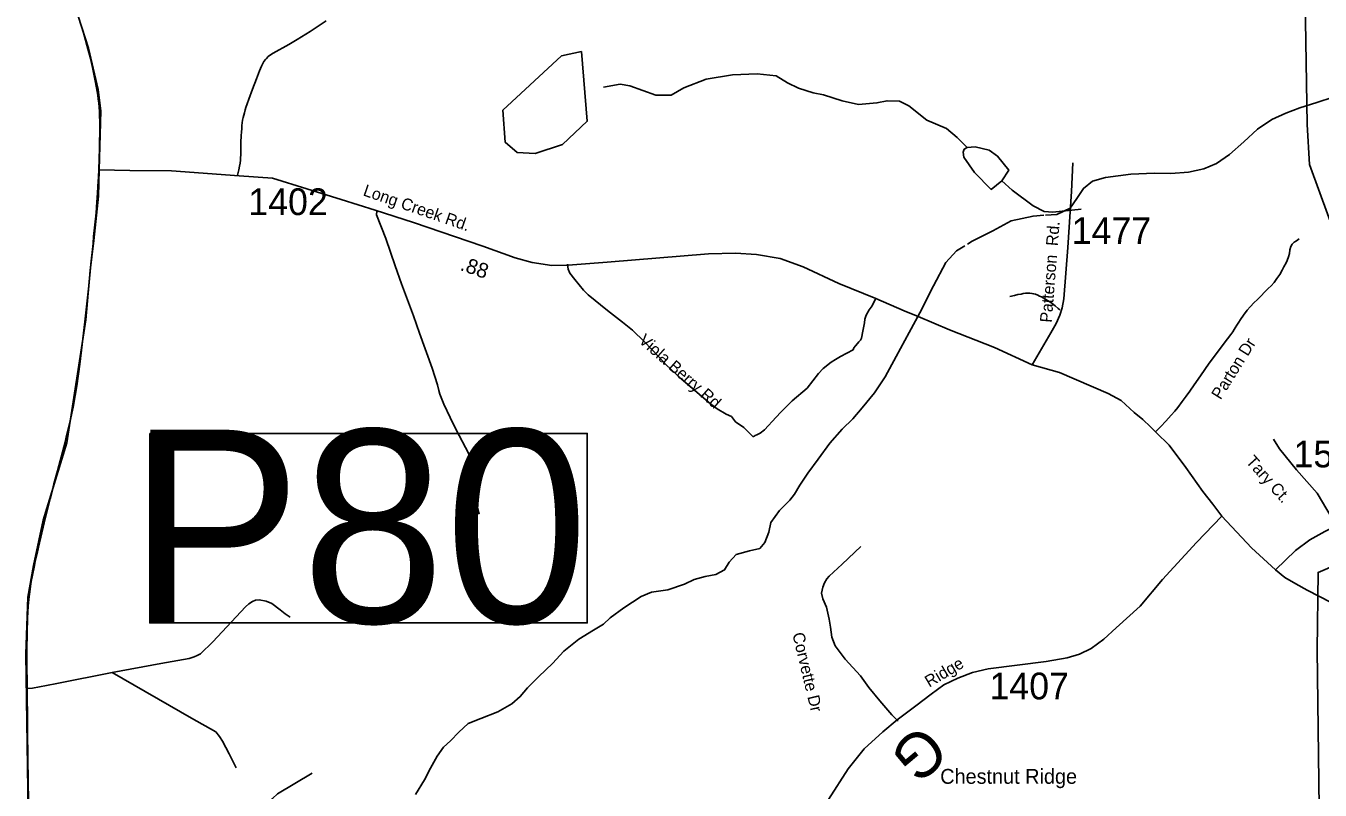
# Model space of a CAD drawing. Extents: x 1268485 to 1426702, y 514839 to 616766.
# Drawn here: x 1296925 to 1304075, y 566982 to 571202 of the extents above; entities that cross this region are included whole.
import ezdxf

# ---------------------------------------------------------------- set-up
doc = ezdxf.new("R2010")
doc.units = 0
for name, color, linetype in [('Old_Level_10', 7, 'Continuous'), ('Old_Level_11', 7, 'Continuous'), ('Old_Level_17', 7, 'Continuous'), ('Old_Level_22', 7, 'Continuous'), ('Old_Level_31', 7, 'Continuous'), ('Old_Level_32', 7, 'Continuous'), ('Old_Level_35', 7, 'Continuous'), ('Old_Level_50', 7, 'Continuous'), ('Old_Level_52', 7, 'Continuous'), ('Old_Level_56', 7, 'Continuous'), ('Old_Level_59', 7, 'Continuous'), ('Old_Level_60', 7, 'Continuous'), ('Old_Level_62', 7, 'Continuous'), ('Old_Level_8', 7, 'Continuous')]:
    doc.layers.add(name, color=color, linetype=linetype)

msp = doc.modelspace()

# ---------------------------------------------------------------- linework, layer by layer
at = {"layer": 'Old_Level_22'}
msp.add_line((1301976.107, 567098.911), (1301976.107, 567098.911), dxfattribs=at)
at = {"layer": 'Old_Level_31'}
msp.add_line((1301852.365, 569596.417), (1301852.365, 569596.417), dxfattribs=at)
msp.add_lwpolyline([(1297609.203, 568952.034), (1300026.344, 568952.034), (1300026.344, 567905.239), (1297609.203, 567905.239), (1297609.203, 568952.034)], dxfattribs=at)
at = {"layer": 'Old_Level_32'}
for points in [[(1301853.58, 569596.525), (1301776.057, 569629.266), (1301619.704, 569697.246), (1301416.151, 569780.254), (1301218.499, 569871.132), (1301091.647, 569916.928), (1300960.37, 569939.827), (1300845.319, 569946.983), (1300696.341, 569944.121), (1300135.832, 569898.323), (1299920.482, 569880.433), (1299830.505, 569879.002), (1299721.354, 569896.176), (1299626.953, 569921.936), (1299449.95, 569984.907), (1299066.444, 570116.574), (1298854.042, 570185.269), (1298666.714, 570243.947), (1298287.75, 570362.17), (1298103.254, 570374.896), (1297728.598, 570401.374), (1297498.495, 570404.236), (1297328.866, 570408.172)], [(1302484.068, 569330.154), (1302587.318, 569506.902), (1302616.819, 569558.423), (1302637.469, 569605.652), (1302649.269, 569645.724), (1302658.119, 569694.383), (1302680.694, 569978.658), (1302694.869, 570174.858), (1302700.896, 570287.597), (1302708.271, 570446.456)], [(1302484.068, 569330.154), (1302276.089, 569425.327), (1302026.811, 569523.361), (1301853.58, 569596.525)], [(1303531.125, 568494.349), (1303482.657, 568561.624), (1303426.605, 568631.035), (1303333.679, 568764.133), (1303240.753, 568887.212), (1303169.952, 568957.339), (1303137.502, 568988.824), (1303096.201, 569028.181), (1303047.525, 569066.822), (1302975.098, 569133.159), (1302904.462, 569172.916), (1302635.16, 569287.771), (1302484.068, 569330.154)], [(1304165.592, 568442.121), (1304059.39, 568622.447), (1303944.338, 568751.251), (1303849.937, 568865.744), (1303817.486, 568920.127)], [(1301358.924, 566930.397), (1301466.839, 567099.219), (1301556.768, 567209.178), (1301659.778, 567303.604), (1301738.262, 567369.825), (1301841.272, 567447.899), (1301926.296, 567512.485), (1301995.787, 567563.172), (1302072.636, 567600.37), (1302153.572, 567632.254), (1302241.048, 567652.284), (1302561.523, 567692.752), (1302676.796, 567713.191), (1302745.47, 567733.63), (1302810.873, 567763.47), (1302880.364, 567815.792), (1302948.22, 567877.516), (1303079.977, 567997.748), (1303203.795, 568145.044), (1303392.598, 568349.7), (1303531.125, 568494.349)], [(1303829.284, 568198.826), (1303696.534, 568319.042), (1303531.125, 568494.349)], [(1303829.284, 568198.826), (1303938.438, 568304.731), (1304018.09, 568364.839), (1304100.69, 568410.636), (1304165.592, 568442.121)], [(1305479.828, 567992.735), (1305423.785, 567965.546), (1305367.733, 567934.061), (1305260.657, 567872.434), (1305233.507, 567861.071), (1305199.582, 567858.209), (1305128.78, 567856.778), (1305024.054, 567869.658), (1304864.753, 567896.136), (1304510.744, 567939.787), (1304304.241, 567971.272), (1304237.263, 567990.108), (1304202.464, 567999.895), (1304136.088, 568018.499), (1304003.337, 568085.764), (1303941.385, 568121.543), (1303880.91, 568155.891), (1303829.284, 568198.826)]]:
    msp.add_lwpolyline(points, dxfattribs=at)
at = {"layer": 'Old_Level_35'}
for points in [[(1297327.52, 570409.734), (1297331.416, 570524.306), (1297333.671, 570650.67), (1297332.031, 570727.257), (1297329.878, 570755.195), (1297327.725, 570775.957), (1297324.854, 570799.948), (1297322.086, 570819.889), (1297309.27, 570889.453), (1297302.298, 570927.131), (1297292.251, 570972.499), (1297280.768, 571021.814), (1297267.542, 571075.948), (1297242.116, 571163.3), (1297216.279, 571245.321)], [(1298583.464, 571229.942), (1298496.112, 571171.297), (1298424.036, 571127.519), (1298377.284, 571099.683), (1298290.752, 571051.085), (1298275.988, 571042.371), (1298263.788, 571032.836), (1298254.15, 571022.737), (1298248.614, 571015.816), (1298239.899, 571004.949), (1298233.542, 570993.825), (1298225.545, 570979.522), (1298215.395, 570954.045), (1298198.171, 570910.574), (1298175.923, 570852.954), (1298155.828, 570797.898), (1298146.293, 570771.138), (1298139.834, 570751.556), (1298136.04, 570738.483), (1298131.632, 570722.644), (1298128.043, 570709.879), (1298124.762, 570695.884), (1298122.097, 570681.581), (1298120.046, 570667.228), (1298118.406, 570651.798), (1298116.868, 570633.804), (1298115.638, 570616.734), (1298114.51, 570595.101), (1298112.972, 570559.32), (1298111.331, 570502.828), (1298110.101, 570461.15), (1298108.358, 570444.234), (1298104.872, 570426.856), (1298100.669, 570407.324), (1298092.979, 570378.669)], [(1297317.37, 570235.952), (1297317.78, 570240.924), (1297318.087, 570245.948), (1297318.703, 570255.945), (1297320.138, 570275.938), (1297323.009, 570315.923), (1297325.777, 570369.236), (1297327.52, 570409.734)], [(1296931.359, 567542.696), (1296929.411, 567696.741), (1296930.231, 567782.709), (1296931.154, 567824.898), (1296931.872, 567851.504), (1296934.23, 567931.885), (1296937.921, 568000.32), (1296943.047, 568051.686), (1296945.918, 568077.83), (1296947.866, 568092.133), (1296949.916, 568106.435), (1296951.967, 568120.378), (1296954.12, 568134.322), (1296960.989, 568168.976), (1296969.704, 568213.882), (1296976.676, 568243.82), (1296987.236, 568289.495), (1296994.72, 568324.303), (1297026.401, 568458.048), (1297040.344, 568517.872), (1297057.876, 568589.794), (1297069.257, 568632.804), (1297079.612, 568674.173), (1297098.477, 568745.48), (1297140.717, 568903.882), (1297149.842, 568939.356), (1297169.527, 569021.172), (1297185.009, 569096.119), (1297205.616, 569214.998), (1297222.021, 569333.621), (1297231.863, 569411.233), (1297250.625, 569568.508), (1297272.156, 569766.691), (1297284.151, 569886.082), (1297295.839, 570001.321), (1297298.608, 570038.385), (1297307.425, 570120.303), (1297310.603, 570152.189), (1297314.397, 570194.788), (1297317.37, 570235.952)], [(1298862.745, 570179.255), (1298861.72, 570158.699), (1298913.085, 570028.747), (1298964.143, 569876.547), (1298998.899, 569777.251), (1299066.362, 569601.982), (1299100.093, 569506.12), (1299169.503, 569312.756), (1299198.825, 569220.227), (1299206.207, 569188.956), (1299211.641, 569168.4), (1299234.094, 569113.548), (1299267.825, 569039.627), (1299301.659, 568972.114), (1299370.146, 568843.392), (1299398.033, 568783.671), (1299412.592, 568748.915), (1299429.201, 568691.193), (1299425.92, 568667.662), (1299413.105, 568635.367), (1299408.798, 568607.941), (1299412.079, 568576.619), (1299419.461, 568540.889), (1299428.791, 568506.646)], [(1303166.788, 568962.271), (1303194.983, 568990.517), (1303222.357, 569019.122), (1303251.577, 569052.084), (1303271.775, 569074.025), (1303288.897, 569094.735), (1303312.58, 569127.697), (1303335.238, 569157.583), (1303355.333, 569185.009), (1303379.119, 569219.202), (1303413.671, 569269.798), (1303462.883, 569339.31), (1303501.638, 569393.444), (1303544.494, 569449.988), (1303581.608, 569497.713), (1303592.989, 569513.041), (1303599.55, 569525.19), (1303605.907, 569534.879), (1303614.724, 569549.438), (1303625.387, 569566.355), (1303635.845, 569581.734), (1303651.121, 569604.392), (1303671.421, 569631.869), (1303689.158, 569651.246), (1303710.176, 569673.853), (1303726.375, 569689.232), (1303748.111, 569710.25), (1303770.051, 569733.677), (1303787.788, 569751.517), (1303804.705, 569766.024), (1303821.724, 569784.633), (1303836.283, 569806.419), (1303851.662, 569829.898), (1303865.4, 569853.325), (1303875.038, 569871.882), (1303887.136, 569892.9), (1303893.595, 569907.459), (1303900.157, 569926.067), (1303904.976, 569945.444), (1303907.334, 569964.822), (1303912.973, 569983.431), (1303921.175, 569996.4), (1303930.71, 570007.678), (1303943.73, 570015.726), (1303959.109, 570025.415)], [(1300943.511, 568932.795), (1300890.915, 568984.212), (1300844.163, 569016.046), (1300822.325, 569044.395), (1300794.233, 569057.774), (1300744.2, 569087.199), (1300707.393, 569114.368), (1300544.992, 569253.855), (1300459.383, 569332.698), (1300419.91, 569376.732), (1300342.401, 569457.42), (1300275.759, 569521.961), (1300221.01, 569566.201), (1300138.271, 569630.177), (1300030.209, 569716.761), (1300005.5, 569743.622), (1299957.825, 569802.01), (1299930.348, 569837.587), (1299921.326, 569858.4), (1299916.61, 569886.236)], [(1301620.593, 569698.562), (1301599.575, 569656.68), (1301582.966, 569633.817), (1301567.894, 569604.135), (1301560.513, 569582.605), (1301557.129, 569561.895), (1301548.722, 569516.681), (1301540.828, 569477.055), (1301535.394, 569466.648), (1301526.371, 569456.857), (1301518.784, 569448.193), (1301507.302, 569435.121), (1301499.202, 569424.612), (1301495.408, 569413.899), (1301425.998, 569376.732), (1301397.086, 569360.123), (1301372.787, 569345.257), (1301330.239, 569310.962), (1301302.865, 569281.793), (1301240.221, 569201.875), (1301157.995, 569130.978), (1301133.389, 569107.704), (1301095.249, 569068.232), (1301069.413, 569041.37), (1301004.616, 568971.499), (1300981.65, 568952.326), (1300962.581, 568943.047), (1300953.968, 568939.511), (1300943.511, 568932.795)], [(1302637.754, 569634.33), (1302627.296, 569642.377), (1302610.277, 569656.116), (1302594.078, 569669.086), (1302577.161, 569680.364), (1302560.141, 569691.692), (1302545.583, 569701.382), (1302535.125, 569706.2), (1302525.385, 569710.25), (1302514.825, 569715.12), (1302502.009, 569719.939), (1302492.269, 569723.168), (1302482.529, 569724.808), (1302471.969, 569726.449), (1302459.871, 569726.449), (1302447.773, 569725.629), (1302434.855, 569723.988), (1302422.757, 569721.579), (1302405.02, 569718.298), (1302386.36, 569713.48), (1302360.523, 569707.789)], [(1301744.649, 567361.891), (1301708.868, 567398.082), (1301641.713, 567475.695), (1301581.325, 567548.898), (1301534.778, 567612.824), (1301450.502, 567704.943), (1301396.368, 567778.864), (1301376.478, 567826.744), (1301369.712, 567882.005), (1301362.842, 567925.476), (1301347.976, 567992.016), (1301327.163, 568038.46), (1301320.089, 568069.013), (1301326.856, 568103.462), (1301336.083, 568127.555), (1301349.411, 568148.881), (1301362.227, 568162.927), (1301435.021, 568229.313), (1301536.726, 568327.481)], [(1297401.339, 567631.791), (1297671.085, 567681.003), (1297825.899, 567708.173), (1297853.786, 567717.605), (1297870.703, 567725.5), (1297889.67, 567733.702), (1297956.722, 567800.805), (1298138.296, 567993.4), (1298157.161, 568010.009), (1298175.923, 568022.774), (1298193.66, 568030.515), (1298214.268, 568032.206), (1298251.792, 568025.491), (1298283.268, 568012.213), (1298329.917, 567977.611), (1298357.702, 567954.645), (1298384.461, 567937.626)], [(1296931.359, 567542.696), (1296961.707, 567545.822), (1297037.986, 567558.946), (1297095.401, 567570.07), (1297401.339, 567631.791)], [(1297401.339, 567631.791), (1297839.125, 567380.243), (1297973.741, 567304.63), (1297994.349, 567278.127), (1298010.651, 567252.085), (1298047.048, 567182.368), (1298087.033, 567105.986)], [(1296946.123, 566666.611), (1296943.97, 566762.318), (1296940.279, 566874.995), (1296938.331, 566952.812), (1296937.613, 567002.639), (1296936.793, 567045.137), (1296936.383, 567071.434), (1296935.973, 567120.442), (1296934.845, 567193.8), (1296934.23, 567275.308), (1296934.127, 567391.931), (1296932.59, 567496.559), (1296931.359, 567542.696)], [(1296948.276, 566442.54), (1297037.986, 566437.67), (1297111.908, 566434.953), (1297236.169, 566433.825), (1297264.979, 566442.694), (1297426.355, 566515.385), (1297575.12, 566586.948), (1297697.741, 566640.774), (1297949.853, 566767.804), (1298200.837, 566882.633), (1298252.51, 566907.649), (1298276.398, 566920.926), (1298287.984, 566935.947), (1298314.128, 566961.424), (1298506.672, 567075.69)]]:
    msp.add_lwpolyline(points, dxfattribs=at)
at = {"layer": 'Old_Level_50'}
msp.add_line((1301852.365, 569596.417), (1301852.365, 569596.417), dxfattribs=at)
at = {"layer": 'Old_Level_52'}
msp.add_lwpolyline([(1297195.377, 571312.304), (1297269.865, 571079.026), (1297324.442, 570850.399), (1297338.454, 570733.759), (1297328.866, 570408.172), (1297325.765, 570262.373), (1297300.006, 570016.768), (1297280.259, 569851.083), (1297255.342, 569578.59), (1297150.343, 568899.372), (1297019.967, 568472.428), (1296966.336, 568222.885), (1296935.98, 568048.106), (1296924.613, 567732.176), (1296951.219, 565864.509), (1297000.9, 565589.173), (1297070.463, 565317.439), (1297191.442, 564993.917)], dxfattribs=at)
at = {"layer": 'Old_Level_56'}
for points in [[(1304627.04, 568761.616), (1304015.662, 570436.741), (1304002.896, 570657.307), (1303973.605, 572491.007), (1303956.324, 573043.629), (1303938.552, 573224.276), (1303847.511, 573522.455), (1303824.479, 573571.142), (1303813.806, 573627.385), (1303711.21, 573948.007), (1303618.209, 574248.226), (1303615.536, 574304.308), (1303739.967, 574749.627), (1303589.735, 574831.288), (1303358.662, 574962.601), (1302981.398, 575177.494), (1302602.495, 575400.424), (1302240.049, 575993.208), (1301993.459, 576407.173), (1301664.129, 576955.268), (1301249.371, 577623.342), (1301095.362, 577884.969), (1300671.794, 578560.008)], [(1304083.273, 565866.712), (1304059.311, 567756.332), (1304063.334, 568184.464), (1304734.482, 568472.912)]]:
    msp.add_lwpolyline(points, dxfattribs=at)
at = {"layer": 'Old_Level_59'}
msp.add_line((1302111.359, 569987.802), (1302065.248, 569959.696), dxfattribs=at)
for points in [[(1304147.04, 570809.226), (1304056.406, 570778.263), (1303962.903, 570749.403), (1303886.213, 570720.08), (1303807.576, 570684.811), (1303729.451, 570631.498), (1303653.992, 570562.139), (1303573.509, 570492.883), (1303503.381, 570442.44), (1303431.818, 570412.963), (1303347.439, 570393.945), (1303249.527, 570387.178), (1303160.636, 570389.229), (1303028.685, 570384.205), (1302889.455, 570365.391), (1302818.097, 570345.04), (1302767.244, 570305.106), (1302730.95, 570248.819), (1302694.861, 570195.608), (1302620.119, 570161.262), (1302557.42, 570156.944)], [(1302548.741, 570156.347), (1302489.091, 570152.239), (1302368.725, 570124.968), (1302266.609, 570070.27), (1302152.293, 570012.753), (1302126.555, 569997.065)], [(1302065.248, 569959.696), (1302007.834, 569894.848), (1301938.936, 569766.229), (1301863.682, 569617.72), (1301804.217, 569508.889), (1301732.346, 569377.297), (1301671.856, 569263.544), (1301613.826, 569175.731), (1301545.134, 569093.145), (1301492.743, 569033.219), (1301434.508, 568974.472), (1301365.816, 568897.885), (1301301.839, 568809.2), (1301245.245, 568732.356), (1301200.749, 568665.304), (1301171.631, 568616.861), (1301145.795, 568583.438), (1301087.56, 568525.664), (1301040.193, 568460.611), (1301028.915, 568405.811), (1301006.667, 568350.242), (1300978.985, 568316.818), (1300921.673, 568304.105), (1300848.367, 568282.729), (1300810.432, 568241.564), (1300784.595, 568198.042), (1300736.921, 568172.103), (1300676.841, 568162.466), (1300617.581, 568145.805), (1300562.934, 568119.046), (1300471.481, 568088.083), (1300381.155, 568075.164), (1300323.843, 568051.378), (1300227.469, 567989.504), (1300152.317, 567933.115), (1300115.613, 567898.922), (1300060.864, 567866.114), (1299978.843, 567815.928), (1299896.412, 567749.747), (1299834.897, 567681.977), (1299758.412, 567609.696), (1299696.076, 567545.977), (1299655.989, 567498.815), (1299610.057, 567458.778), (1299532.24, 567414.538), (1299438.429, 567377.577), (1299368.916, 567349.177), (1299315.91, 567301.298), (1299269.773, 567253.265), (1299232.146, 567219.072), (1299196.057, 567168.834), (1299160.583, 567103.525), (1299127.159, 567039.19), (1299077.332, 566958.195)]]:
    msp.add_lwpolyline(points, dxfattribs=at)
at = {"layer": 'Old_Level_60'}
msp.add_lwpolyline([(1299638.457, 570502.571), (1299573.455, 570559.678), (1299560.435, 570737.202), (1299884.417, 571035.963), (1299993.402, 571060.005), (1300026.415, 570675.327), (1299889.441, 570546.76), (1299738.42, 570497.24), (1299638.457, 570502.571)], dxfattribs=at)
at = {"layer": 'Old_Level_62'}
for points in [[(1300115.818, 570863.77), (1300208.194, 570879.559), (1300262.02, 570870.332), (1300404.839, 570819.018), (1300488.91, 570819.018), (1300559.961, 570859.413), (1300683.095, 570908.523), (1300827.656, 570931.232), (1300963.913, 570938.051), (1301069.72, 570925.593), (1301132.979, 570888.121), (1301192.239, 570858.696), (1301273.747, 570832.807), (1301331.469, 570821.427), (1301434.713, 570789.029), (1301524.321, 570768.934), (1301626.539, 570776.572), (1301682.929, 570789.234), (1301750.801, 570785.697), (1301802.371, 570760.424), (1301902.437, 570682.146), (1302011.422, 570635.496), (1302070.375, 570586.13), (1302125.123, 570530.817)], [(1302316.95, 570346.27), (1302257.792, 570299.621), (1302165.929, 570391.843), (1302105.849, 570477.247), (1302102.465, 570505.391), (1302108.822, 570521.18), (1302125.123, 570530.817)], [(1302125.123, 570530.817), (1302169.21, 570533.841), (1302246.822, 570515.951), (1302292.138, 570482.938), (1302354.372, 570405.428), (1302316.95, 570346.27)], [(1302316.95, 570346.27), (1302373.749, 570294.905), (1302489.809, 570208.219), (1302551.119, 570176.692), (1302599.101, 570173.667), (1302755.454, 570189.969)]]:
    msp.add_lwpolyline(points, dxfattribs=at)

# ---------------------------------------------------------------- texts
at = {"layer": 'Old_Level_10'}
for s, height, rotation, p in [('Viola Berry Rd', 65.61666, 318.6234028, (1300305.06, 569457.936)), ('Parton Dr', 65.6167, 58.0944889, (1303525.114, 569133.715)), ('Corvette Dr', 65.61666, 283.4506361, (1301158.717, 567844.539))]:
    msp.add_text(s, height=height, rotation=rotation, dxfattribs=at).set_placement(p)
at = {"layer": 'Old_Level_11'}
for s, height, rotation, p in [('Long Creek Rd.', 65.61666, 341.0513528, (1298783.145, 570266.872)), ('Patterson  Rd.', 65.61666, 85.4596083, (1302591.899, 569561.778)), ('Tary Ct.', 65.6167, 311.7719917, (1303661.054, 568794.378)), ('Ridge ', 65.6167, 30.5660333, (1301915.433, 567547.184))]:
    msp.add_text(s, height=height, rotation=rotation, dxfattribs=at).set_placement(p)
at = {"layer": 'Old_Level_17'}
msp.add_text('.88', height=82.0208, rotation=340.4164083, dxfattribs=at).set_placement((1299319.122, 569855.111))
msp.add_text('.88', height=82.0208, rotation=340.4164083, dxfattribs=at).set_placement((1299319.122, 569855.111))
at = {"layer": 'Old_Level_22'}
msp.add_text('G', height=246.062, rotation=219.8871944, dxfattribs=at).set_placement((1301880.559, 567355.384))
msp.add_text('Chestnut Ridge', height=82.02083, dxfattribs=at).set_placement((1301976.107, 567016.89))
at = {"layer": 'Old_Level_31'}
msp.add_text('P80', height=1066.2708, dxfattribs=at).set_placement((1297495.683, 567905.747))
at = {"layer": 'Old_Level_8'}
for s, p in [('1402', (1298153.442, 570157.45)), ('1477', (1302702.526, 569997.701)), ('1514', (1303927.915, 568764.328)), ('1407', (1302248.07, 567483.114))]:
    msp.add_text(s, height=147.6375, dxfattribs=at).set_placement(p)

doc.saveas('drawing.dxf')
